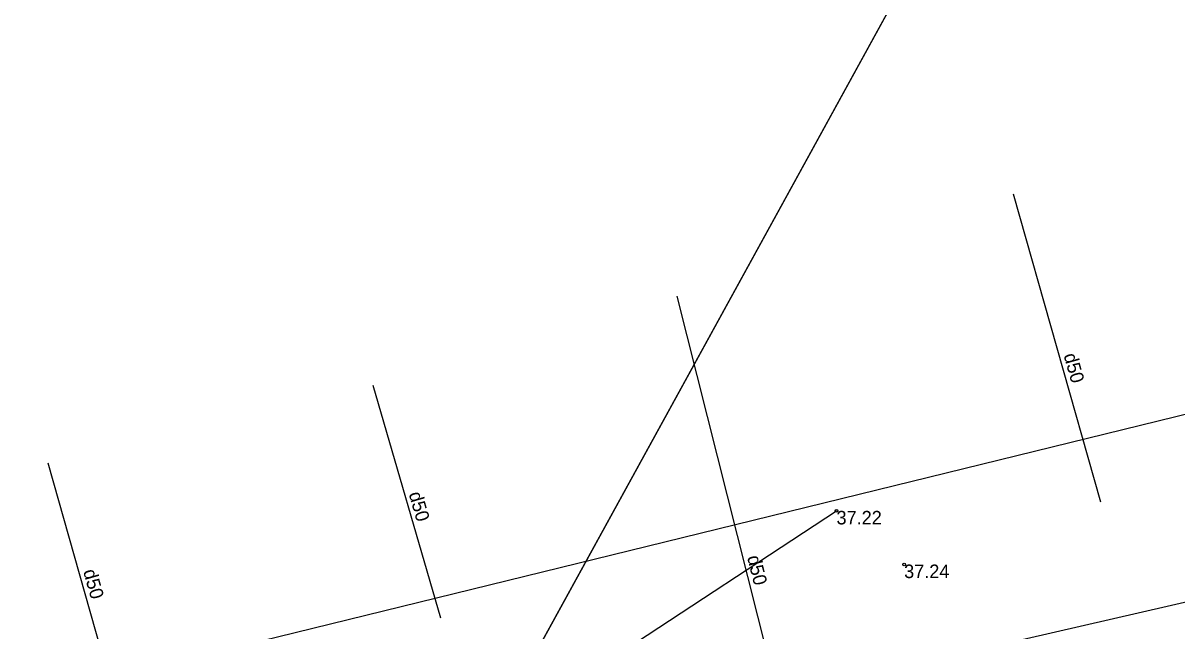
# Model space of a CAD drawing. Extents: x 469981 to 472086, y 246785 to 247785.
# Drawn here: x 470673.44 to 470716.07, y 247205.33 to 247227.79 of the extents above; entities that cross this region are included whole.
import ezdxf

# ---------------------------------------------------------------- set-up
doc = ezdxf.new("R2010")
doc.units = 0
for name, color, linetype in [('DREN_VADP_####_####_#', 7, 'Continuous'), ('DREN_VADP_####_TKST_#', 7, 'Continuous'), ('ELEK_VADV_ZSPR_####_#', 7, 'Continuous'), ('RAMI_UZMR_####_####_#', 7, 'Continuous'), ('RELJ_AATZ_####_TKST_#', 7, 'Continuous'), ('RELJ_ELEM_####_####_#', 7, 'Continuous'), ('RELJ_NOGA_####_####_#', 7, 'Continuous'), ('RELJ_NOGL_####_####_#', 7, 'Continuous'), ('ROBZ_PROJ_####_####_#', 7, 'Continuous')]:
    doc.layers.add(name, color=color, linetype=linetype)

msp = doc.modelspace()

# ---------------------------------------------------------------- linework, layer by layer
at = {"layer": 'DREN_VADP_####_####_#'}
for points in [[(470788.229, 247230.84), (470790.777, 247223.487), (470677.88, 247197.532)], [(470713.266, 247210.092), (470710.037, 247221.466)], [(470700.95, 247204.41), (470697.604, 247217.704)], [(470686.36, 247214.41), (470688.857, 247205.814)], [(470676.705, 247203.259), (470674.369, 247211.529)]]:
    msp.add_lwpolyline(points, dxfattribs=at)
at = {"layer": 'ELEK_VADV_ZSPR_####_#'}
msp.add_line((470687.329, 247199.165), (470703.495, 247209.765), dxfattribs=at)
at = {"layer": 'RAMI_UZMR_####_####_#'}
msp.add_lwpolyline([(470560.64, 247175.144), (470793.366, 247232.231), (470822.25, 247233), (470855.497, 247231.608), (470869.75, 247235.5), (470872.288, 247238.827), (470875.523, 247240.24), (470882.387, 247236.327), (470885.36, 247235.904), (470900.348, 247222.872), (470947.872, 247208.875), (470978.25, 247197.629), (470994.287, 247200.731), (471010.572, 247199.465), (471044.448, 247201.846)], dxfattribs=at)
at = {"layer": 'RELJ_ELEM_####_####_#'}
for centre in [(470703.494, 247209.765), (470705.992, 247207.782)]:
    msp.add_circle(centre, 0.05, dxfattribs=at)
at = {"layer": 'RELJ_NOGA_####_####_#'}
for points in [[(470606.183, 247176.676), (470630.141, 247182.622), (470654.6, 247188.654), (470677.992, 247194.648), (470707.339, 247201.373), (470732.104, 247207.628), (470762.069, 247214.507), (470787.98, 247219.522), (470817.319, 247223.525), (470842.975, 247225.157), (470861.302, 247225.322)], [(470443.762, 247118.331), (470443.88, 247120.814), (470444.471, 247122.233), (470445.96, 247123.747), (470447.74, 247124.344), (470466.701, 247130.323), (470490.205, 247137.037), (470509.522, 247142.633), (470536.42, 247149.583), (470558.637, 247154.955), (470585.403, 247162.504), (470607.875, 247168.231), (470633.412, 247175.414), (470656.062, 247180.759), (470680.788, 247187.471), (470708.074, 247193.923), (470734.191, 247200.317), (470761.697, 247206.456), (470789.773, 247212.754), (470817.257, 247216.179), (470830.019, 247217.144), (470848.586, 247217.569), (470861.752, 247217.476), (470881.066, 247214.264), (470905.336, 247205.96), (470932.738, 247196.11), (470958.906, 247187.141), (470978.102, 247181.086)]]:
    msp.add_spline(points, degree=3, dxfattribs=at)
at = {"layer": 'RELJ_NOGL_####_####_#'}
for points in [[(470606.139, 247178.172), (470629.32, 247183.824), (470654.592, 247190.289), (470677.819, 247195.89), (470706.841, 247202.594), (470731.579, 247208.797), (470762.066, 247216.088), (470787.493, 247220.75), (470816.99, 247225.543), (470831.338, 247226.448), (470860.897, 247226.774)], [(470444.636, 247118.184), (470444.802, 247120.028), (470444.991, 247120.926), (470445.558, 247121.73), (470446.408, 247122.251), (470448.872, 247122.621), (470466.486, 247128.526), (470490.665, 247135.792), (470509.603, 247140.94), (470537.55, 247147.945), (470558.966, 247153.542), (470586.086, 247160.934), (470607.922, 247166.842), (470634.241, 247173.648), (470681.28, 247185.658), (470708.292, 247192.117), (470734.878, 247198.699), (470761.457, 247204.922), (470790.498, 247211.068), (470817.148, 247213.701), (470830.618, 247215.209), (470848.022, 247215.369), (470862.099, 247215.472), (470880.883, 247212.412), (470904.425, 247203.826), (470932.21, 247193.701), (470958.298, 247186.024), (470977.689, 247180.167)]]:
    msp.add_spline(points, degree=3, dxfattribs=at)
at = {"layer": 'ROBZ_PROJ_####_####_#'}
for points in [[(470797.907, 247259.877), (470809.088, 247224.67), (470783.692, 247219.293), (470688.303, 247197.106), (470715, 247245.697)], [(470715.25, 247246.151), (470688.303, 247197.106), (470613.752, 247179.765), (470474.818, 247141.882), (470438.432, 247129.536), (470421.395, 247122.632), (470455.523, 247176.924)]]:
    msp.add_lwpolyline(points, dxfattribs=at)

# ---------------------------------------------------------------- texts
at = {"layer": 'DREN_VADP_####_TKST_#'}
for rotation, p in [(285.8519, (470711.881, 247215.519)), (286.1937, (470687.682, 247210.398)), (284.1294, (470700.187, 247208.058)), (285.7703, (470675.652, 247207.537))]:
    msp.add_text('d50', height=0.5, rotation=rotation, dxfattribs=at).set_placement(p)
at = {"layer": 'RELJ_AATZ_####_TKST_#'}
for s, p in [('37.22', (470703.494, 247209.265)), ('37.24', (470705.992, 247207.282))]:
    msp.add_text(s, height=0.5, dxfattribs=at).set_placement(p)

doc.saveas('drawing.dxf')
